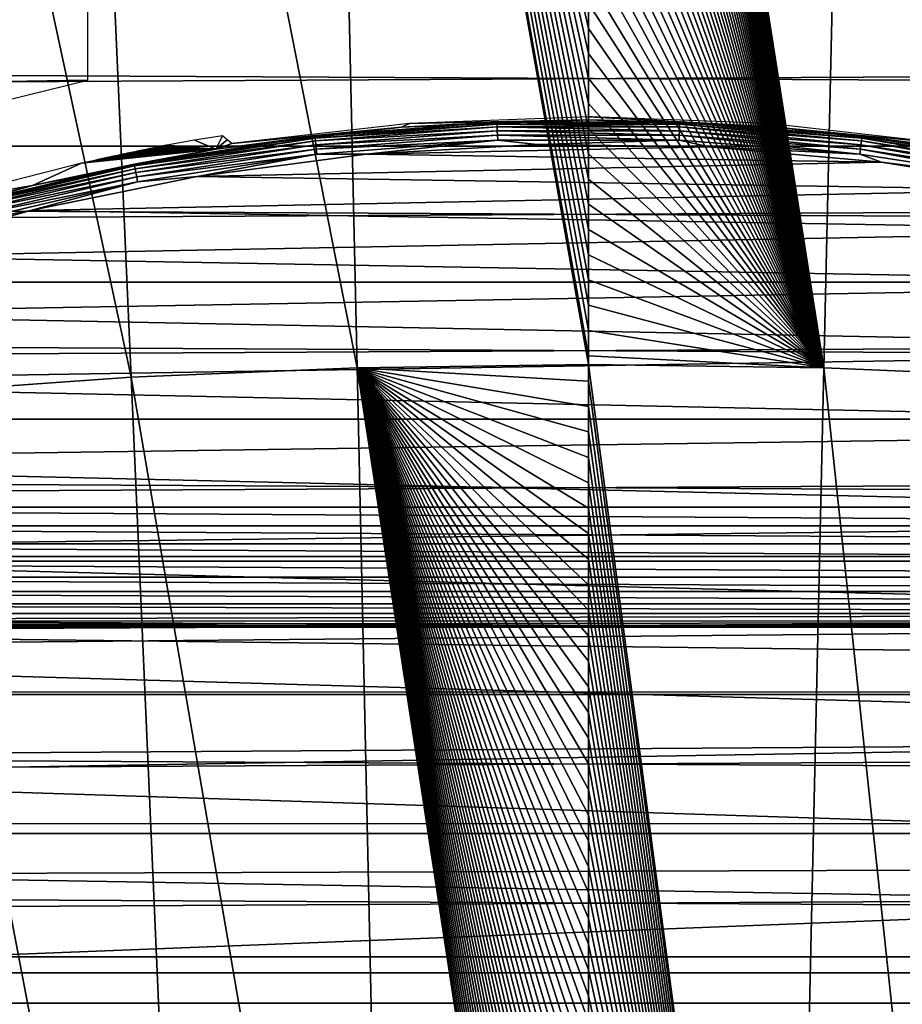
# Model space of a CAD drawing. Header units: millimetres. Extents: x -300 to 300, y -500 to 500.
# Tile 651 of 656: x -7 to 4, y 129 to 141. Entities that reach past the tile are written whole.
import ezdxf

# ---------------------------------------------------------------- set-up
doc = ezdxf.new("R2010")
doc.units = ezdxf.units.MM
doc.header["$LTSCALE"] = 81.481481
for name, color, linetype in [('19', 7, 'CONTINUOUS'), ('20', 7, 'CONTINUOUS'), ('34', 7, 'CONTINUOUS'), ('41', 7, 'CONTINUOUS'), ('44', 7, 'CONTINUOUS'), ('5', 7, 'CONTINUOUS'), ('6', 7, 'CONTINUOUS'), ('63', 7, 'CONTINUOUS'), ('77', 7, 'CONTINUOUS')]:
    doc.layers.add(name, color=color, linetype=linetype)

msp = doc.modelspace()

# ---------------------------------------------------------------- linework, layer by layer
at = {"layer": '19', "color": 7, "linetype": 'CONTINUOUS'}
for points in [[(3.373, 155.491, 77.198), (0, 155.537, 77.2), (2.946, 136.745, 77.231), (3.373, 155.491, 77.198)], [(2.946, 136.745, 77.231), (0, 155.537, 77.2), (0, 155.445, 77.2), (2.946, 136.745, 77.231)], [(0, 155.144, 77.201), (2.946, 136.745, 77.231), (0, 155.445, 77.2), (0, 155.144, 77.201)], [(5.821, 136.623, 77.227), (3.373, 155.491, 77.198), (2.946, 136.745, 77.231), (5.821, 136.623, 77.227)], [(6.664, 155.353, 77.194), (3.373, 155.491, 77.198), (5.821, 136.623, 77.227), (6.664, 155.353, 77.194)], [(0, 154.842, 77.202), (2.946, 136.745, 77.231), (0, 155.144, 77.201), (0, 154.842, 77.202)], [(0, 154.539, 77.203), (2.946, 136.745, 77.231), (0, 154.842, 77.202), (0, 154.539, 77.203)], [(0, 154.237, 77.204), (2.946, 136.745, 77.231), (0, 154.539, 77.203), (0, 154.237, 77.204)], [(0, 153.934, 77.204), (2.946, 136.745, 77.231), (0, 154.237, 77.204), (0, 153.934, 77.204)], [(0, 153.631, 77.205), (2.946, 136.745, 77.231), (0, 153.934, 77.204), (0, 153.631, 77.205)], [(0, 153.328, 77.206), (2.946, 136.745, 77.231), (0, 153.631, 77.205), (0, 153.328, 77.206)], [(0, 153.024, 77.207), (2.946, 136.745, 77.231), (0, 153.328, 77.206), (0, 153.024, 77.207)], [(0, 152.721, 77.208), (2.946, 136.745, 77.231), (0, 153.024, 77.207), (0, 152.721, 77.208)], [(0, 152.417, 77.208), (2.946, 136.745, 77.231), (0, 152.721, 77.208), (0, 152.417, 77.208)], [(0, 152.112, 77.209), (2.946, 136.745, 77.231), (0, 152.417, 77.208), (0, 152.112, 77.209)], [(0, 151.808, 77.21), (2.946, 136.745, 77.231), (0, 152.112, 77.209), (0, 151.808, 77.21)], [(0, 151.503, 77.211), (2.946, 136.745, 77.231), (0, 151.808, 77.21), (0, 151.503, 77.211)], [(0, 151.198, 77.211), (2.946, 136.745, 77.231), (0, 151.503, 77.211), (0, 151.198, 77.211)], [(0, 150.893, 77.212), (2.946, 136.745, 77.231), (0, 151.198, 77.211), (0, 150.893, 77.212)], [(0, 150.587, 77.213), (2.946, 136.745, 77.231), (0, 150.893, 77.212), (0, 150.587, 77.213)], [(0, 150.282, 77.213), (2.946, 136.745, 77.231), (0, 150.587, 77.213), (0, 150.282, 77.213)], [(0, 149.976, 77.214), (2.946, 136.745, 77.231), (0, 150.282, 77.213), (0, 149.976, 77.214)], [(0, 149.669, 77.215), (2.946, 136.745, 77.231), (0, 149.976, 77.214), (0, 149.669, 77.215)], [(0, 149.363, 77.215), (2.946, 136.745, 77.231), (0, 149.669, 77.215), (0, 149.363, 77.215)], [(0, 149.056, 77.216), (2.946, 136.745, 77.231), (0, 149.363, 77.215), (0, 149.056, 77.216)], [(0, 148.749, 77.217), (2.946, 136.745, 77.231), (0, 149.056, 77.216), (0, 148.749, 77.217)], [(0, 148.442, 77.217), (2.946, 136.745, 77.231), (0, 148.749, 77.217), (0, 148.442, 77.217)], [(0, 148.135, 77.218), (2.946, 136.745, 77.231), (0, 148.442, 77.217), (0, 148.135, 77.218)], [(0, 147.827, 77.218), (2.946, 136.745, 77.231), (0, 148.135, 77.218), (0, 147.827, 77.218)], [(0, 147.519, 77.219), (2.946, 136.745, 77.231), (0, 147.827, 77.218), (0, 147.519, 77.219)], [(0, 147.211, 77.219), (2.946, 136.745, 77.231), (0, 147.519, 77.219), (0, 147.211, 77.219)], [(0, 146.902, 77.22), (2.946, 136.745, 77.231), (0, 147.211, 77.219), (0, 146.902, 77.22)], [(0, 146.594, 77.221), (2.946, 136.745, 77.231), (0, 146.902, 77.22), (0, 146.594, 77.221)], [(0, 146.285, 77.221), (2.946, 136.745, 77.231), (0, 146.594, 77.221), (0, 146.285, 77.221)], [(0, 145.975, 77.222), (2.946, 136.745, 77.231), (0, 146.285, 77.221), (0, 145.975, 77.222)], [(0, 145.666, 77.222), (2.946, 136.745, 77.231), (0, 145.975, 77.222), (0, 145.666, 77.222)], [(0, 145.356, 77.223), (2.946, 136.745, 77.231), (0, 145.666, 77.222), (0, 145.356, 77.223)], [(0, 145.046, 77.223), (2.946, 136.745, 77.231), (0, 145.356, 77.223), (0, 145.046, 77.223)], [(0, 144.736, 77.224), (2.946, 136.745, 77.231), (0, 145.046, 77.223), (0, 144.736, 77.224)], [(0, 144.425, 77.224), (2.946, 136.745, 77.231), (0, 144.736, 77.224), (0, 144.425, 77.224)], [(0, 144.114, 77.225), (2.946, 136.745, 77.231), (0, 144.425, 77.224), (0, 144.114, 77.225)], [(0, 143.803, 77.225), (2.946, 136.745, 77.231), (0, 144.114, 77.225), (0, 143.803, 77.225)], [(0, 143.492, 77.225), (2.946, 136.745, 77.231), (0, 143.803, 77.225), (0, 143.492, 77.225)], [(0, 143.181, 77.226), (2.946, 136.745, 77.231), (0, 143.492, 77.225), (0, 143.181, 77.226)], [(0, 142.869, 77.226), (2.946, 136.745, 77.231), (0, 143.181, 77.226), (0, 142.869, 77.226)], [(0, 142.557, 77.227), (2.946, 136.745, 77.231), (0, 142.869, 77.226), (0, 142.557, 77.227)], [(0, 142.244, 77.227), (2.946, 136.745, 77.231), (0, 142.557, 77.227), (0, 142.244, 77.227)], [(0, 141.932, 77.227), (2.946, 136.745, 77.231), (0, 142.244, 77.227), (0, 141.932, 77.227)], [(0, 141.619, 77.228), (2.946, 136.745, 77.231), (0, 141.932, 77.227), (0, 141.619, 77.228)], [(0, 141.306, 77.228), (2.946, 136.745, 77.231), (0, 141.619, 77.228), (0, 141.306, 77.228)], [(0, 140.992, 77.229), (2.946, 136.745, 77.231), (0, 141.306, 77.228), (0, 140.992, 77.229)], [(0, 140.679, 77.229), (2.946, 136.745, 77.231), (0, 140.992, 77.229), (0, 140.679, 77.229)], [(0, 140.365, 77.229), (2.946, 136.745, 77.231), (0, 140.679, 77.229), (0, 140.365, 77.229)], [(0, 140.051, 77.23), (2.946, 136.745, 77.231), (0, 140.365, 77.229), (0, 140.051, 77.23)], [(0, 139.736, 77.23), (2.946, 136.745, 77.231), (0, 140.051, 77.23), (0, 139.736, 77.23)], [(0, 139.421, 77.23), (2.946, 136.745, 77.231), (0, 139.736, 77.23), (0, 139.421, 77.23)], [(0, 139.106, 77.23), (2.946, 136.745, 77.231), (0, 139.421, 77.23), (0, 139.106, 77.23)], [(0, 138.791, 77.231), (2.946, 136.745, 77.231), (0, 139.106, 77.23), (0, 138.791, 77.231)], [(0, 138.476, 77.231), (2.946, 136.745, 77.231), (0, 138.791, 77.231), (0, 138.476, 77.231)], [(0, 138.16, 77.231), (2.946, 136.745, 77.231), (0, 138.476, 77.231), (0, 138.16, 77.231)], [(0, 137.844, 77.232), (2.946, 136.745, 77.231), (0, 138.16, 77.231), (0, 137.844, 77.232)], [(0, 137.528, 77.232), (2.946, 136.745, 77.231), (0, 137.844, 77.232), (0, 137.528, 77.232)], [(0, 137.211, 77.232), (2.946, 136.745, 77.231), (0, 137.528, 77.232), (0, 137.211, 77.232)], [(0, 136.894, 77.232), (2.946, 136.745, 77.231), (0, 137.211, 77.232), (0, 136.894, 77.232)], [(0, 136.785, 77.232), (2.946, 136.745, 77.231), (0, 136.894, 77.232), (0, 136.785, 77.232)], [(2.946, 136.745, 77.231), (0, 136.785, 77.232), (2.519, 117.735, 77.228), (2.946, 136.745, 77.231)], [(2.519, 117.735, 77.228), (0, 136.785, 77.232), (0, 136.577, 77.232), (2.519, 117.735, 77.228)], [(4.978, 117.63, 77.225), (2.946, 136.745, 77.231), (2.519, 117.735, 77.228), (4.978, 117.63, 77.225)], [(5.821, 136.623, 77.227), (2.946, 136.745, 77.231), (4.978, 117.63, 77.225), (5.821, 136.623, 77.227)], [(0, 136.26, 77.233), (2.519, 117.735, 77.228), (0, 136.577, 77.232), (0, 136.26, 77.233)], [(0, 135.942, 77.233), (2.519, 117.735, 77.228), (0, 136.26, 77.233), (0, 135.942, 77.233)], [(0, 135.624, 77.233), (2.519, 117.735, 77.228), (0, 135.942, 77.233), (0, 135.624, 77.233)], [(0, 135.306, 77.233), (2.519, 117.735, 77.228), (0, 135.624, 77.233), (0, 135.306, 77.233)], [(0, 134.987, 77.233), (2.519, 117.735, 77.228), (0, 135.306, 77.233), (0, 134.987, 77.233)], [(0, 134.669, 77.234), (2.519, 117.735, 77.228), (0, 134.987, 77.233), (0, 134.669, 77.234)], [(0, 134.35, 77.234), (2.519, 117.735, 77.228), (0, 134.669, 77.234), (0, 134.35, 77.234)], [(0, 134.03, 77.234), (2.519, 117.735, 77.228), (0, 134.35, 77.234), (0, 134.03, 77.234)], [(0, 133.711, 77.234), (2.519, 117.735, 77.228), (0, 134.03, 77.234), (0, 133.711, 77.234)], [(0, 133.391, 77.234), (2.519, 117.735, 77.228), (0, 133.711, 77.234), (0, 133.391, 77.234)], [(0, 133.071, 77.234), (2.519, 117.735, 77.228), (0, 133.391, 77.234), (0, 133.071, 77.234)], [(0, 132.75, 77.234), (2.519, 117.735, 77.228), (0, 133.071, 77.234), (0, 132.75, 77.234)], [(0, 132.43, 77.234), (2.519, 117.735, 77.228), (0, 132.75, 77.234), (0, 132.43, 77.234)], [(0, 132.109, 77.234), (2.519, 117.735, 77.228), (0, 132.43, 77.234), (0, 132.109, 77.234)], [(0, 131.788, 77.234), (2.519, 117.735, 77.228), (0, 132.109, 77.234), (0, 131.788, 77.234)], [(0, 131.466, 77.235), (2.519, 117.735, 77.228), (0, 131.788, 77.234), (0, 131.466, 77.235)], [(0, 131.144, 77.235), (2.519, 117.735, 77.228), (0, 131.466, 77.235), (0, 131.144, 77.235)], [(0, 130.822, 77.235), (2.519, 117.735, 77.228), (0, 131.144, 77.235), (0, 130.822, 77.235)], [(0, 130.5, 77.235), (2.519, 117.735, 77.228), (0, 130.822, 77.235), (0, 130.5, 77.235)], [(0, 130.177, 77.235), (2.519, 117.735, 77.228), (0, 130.5, 77.235), (0, 130.177, 77.235)], [(0, 129.854, 77.235), (2.519, 117.735, 77.228), (0, 130.177, 77.235), (0, 129.854, 77.235)], [(0, 129.531, 77.235), (2.519, 117.735, 77.228), (0, 129.854, 77.235), (0, 129.531, 77.235)], [(0, 129.208, 77.235), (2.519, 117.735, 77.228), (0, 129.531, 77.235), (0, 129.208, 77.235)], [(0, 128.884, 77.235), (2.519, 117.735, 77.228), (0, 129.208, 77.235), (0, 128.884, 77.235)], [(0, 128.56, 77.235), (2.519, 117.735, 77.228), (0, 128.884, 77.235), (0, 128.56, 77.235)]]:
    msp.add_3dface(points, dxfattribs=at)
at = {"layer": '20', "color": 7, "linetype": 'CONTINUOUS'}
for points in [[(-6.546, 155.36, 77.194), (-2.893, 136.746, 77.231), (-3.312, 155.492, 77.198), (-6.546, 155.36, 77.194)], [(0, 136.785, 77.232), (0, 136.894, 77.232), (-3.312, 155.492, 77.198), (0, 136.785, 77.232)], [(-2.893, 136.746, 77.231), (0, 136.785, 77.232), (-3.312, 155.492, 77.198), (-2.893, 136.746, 77.231)], [(0, 136.894, 77.232), (0, 137.211, 77.232), (-3.312, 155.492, 77.198), (0, 136.894, 77.232)], [(0, 137.211, 77.232), (0, 137.528, 77.232), (-3.312, 155.492, 77.198), (0, 137.211, 77.232)], [(0, 137.528, 77.232), (0, 137.844, 77.232), (-3.312, 155.492, 77.198), (0, 137.528, 77.232)], [(0, 137.844, 77.232), (0, 138.16, 77.231), (-3.312, 155.492, 77.198), (0, 137.844, 77.232)], [(0, 138.16, 77.231), (0, 138.476, 77.231), (-3.312, 155.492, 77.198), (0, 138.16, 77.231)], [(0, 138.476, 77.231), (0, 138.791, 77.231), (-3.312, 155.492, 77.198), (0, 138.476, 77.231)], [(0, 138.791, 77.231), (0, 139.106, 77.23), (-3.312, 155.492, 77.198), (0, 138.791, 77.231)], [(0, 139.106, 77.23), (0, 139.421, 77.23), (-3.312, 155.492, 77.198), (0, 139.106, 77.23)], [(0, 139.421, 77.23), (0, 139.736, 77.23), (-3.312, 155.492, 77.198), (0, 139.421, 77.23)], [(0, 139.736, 77.23), (0, 140.051, 77.23), (-3.312, 155.492, 77.198), (0, 139.736, 77.23)], [(0, 140.051, 77.23), (0, 140.365, 77.229), (-3.312, 155.492, 77.198), (0, 140.051, 77.23)], [(0, 140.365, 77.229), (0, 140.679, 77.229), (-3.312, 155.492, 77.198), (0, 140.365, 77.229)], [(0, 140.679, 77.229), (0, 140.992, 77.229), (-3.312, 155.492, 77.198), (0, 140.679, 77.229)], [(0, 140.992, 77.229), (0, 141.306, 77.228), (-3.312, 155.492, 77.198), (0, 140.992, 77.229)], [(-9.702, 155.137, 77.186), (-5.718, 136.629, 77.227), (-6.546, 155.36, 77.194), (-9.702, 155.137, 77.186)], [(-5.718, 136.629, 77.227), (-2.893, 136.746, 77.231), (-6.546, 155.36, 77.194), (-5.718, 136.629, 77.227)], [(-8.475, 136.433, 77.221), (-5.718, 136.629, 77.227), (-9.702, 155.137, 77.186), (-8.475, 136.433, 77.221)], [(-5.718, 136.629, 77.227), (-2.474, 117.736, 77.228), (-2.893, 136.746, 77.231), (-5.718, 136.629, 77.227)], [(0, 136.577, 77.232), (0, 136.785, 77.232), (-2.893, 136.746, 77.231), (0, 136.577, 77.232)], [(0, 117.77, 77.229), (0, 118.037, 77.229), (-2.893, 136.746, 77.231), (0, 117.77, 77.229)], [(-2.474, 117.736, 77.228), (0, 117.77, 77.229), (-2.893, 136.746, 77.231), (-2.474, 117.736, 77.228)], [(0, 118.037, 77.229), (0, 118.37, 77.229), (-2.893, 136.746, 77.231), (0, 118.037, 77.229)], [(0, 118.37, 77.229), (0, 118.703, 77.23), (-2.893, 136.746, 77.231), (0, 118.37, 77.229)], [(0, 118.703, 77.23), (0, 119.036, 77.23), (-2.893, 136.746, 77.231), (0, 118.703, 77.23)], [(0, 119.036, 77.23), (0, 119.369, 77.23), (-2.893, 136.746, 77.231), (0, 119.036, 77.23)], [(0, 119.369, 77.23), (0, 119.701, 77.231), (-2.893, 136.746, 77.231), (0, 119.369, 77.23)], [(0, 119.701, 77.231), (0, 120.033, 77.231), (-2.893, 136.746, 77.231), (0, 119.701, 77.231)], [(0, 120.033, 77.231), (0, 120.365, 77.231), (-2.893, 136.746, 77.231), (0, 120.033, 77.231)], [(0, 120.365, 77.231), (0, 120.696, 77.231), (-2.893, 136.746, 77.231), (0, 120.365, 77.231)], [(0, 120.696, 77.231), (0, 121.027, 77.232), (-2.893, 136.746, 77.231), (0, 120.696, 77.231)], [(0, 121.027, 77.232), (0, 121.358, 77.232), (-2.893, 136.746, 77.231), (0, 121.027, 77.232)], [(0, 121.358, 77.232), (0, 121.688, 77.232), (-2.893, 136.746, 77.231), (0, 121.358, 77.232)], [(0, 121.688, 77.232), (0, 122.018, 77.232), (-2.893, 136.746, 77.231), (0, 121.688, 77.232)], [(0, 122.018, 77.232), (0, 122.348, 77.232), (-2.893, 136.746, 77.231), (0, 122.018, 77.232)], [(0, 122.348, 77.232), (0, 122.678, 77.233), (-2.893, 136.746, 77.231), (0, 122.348, 77.232)], [(0, 122.678, 77.233), (0, 123.007, 77.233), (-2.893, 136.746, 77.231), (0, 122.678, 77.233)], [(0, 123.007, 77.233), (0, 123.336, 77.233), (-2.893, 136.746, 77.231), (0, 123.007, 77.233)], [(0, 123.336, 77.233), (0, 123.665, 77.233), (-2.893, 136.746, 77.231), (0, 123.336, 77.233)], [(0, 123.665, 77.233), (0, 123.993, 77.233), (-2.893, 136.746, 77.231), (0, 123.665, 77.233)], [(0, 123.993, 77.233), (0, 124.321, 77.233), (-2.893, 136.746, 77.231), (0, 123.993, 77.233)], [(0, 124.321, 77.233), (0, 124.649, 77.234), (-2.893, 136.746, 77.231), (0, 124.321, 77.233)], [(0, 124.649, 77.234), (0, 124.976, 77.234), (-2.893, 136.746, 77.231), (0, 124.649, 77.234)], [(0, 124.976, 77.234), (0, 125.304, 77.234), (-2.893, 136.746, 77.231), (0, 124.976, 77.234)], [(0, 125.304, 77.234), (0, 125.631, 77.234), (-2.893, 136.746, 77.231), (0, 125.304, 77.234)], [(0, 125.631, 77.234), (0, 125.957, 77.234), (-2.893, 136.746, 77.231), (0, 125.631, 77.234)], [(0, 125.957, 77.234), (0, 126.284, 77.234), (-2.893, 136.746, 77.231), (0, 125.957, 77.234)], [(0, 126.284, 77.234), (0, 126.61, 77.234), (-2.893, 136.746, 77.231), (0, 126.284, 77.234)], [(0, 126.61, 77.234), (0, 126.935, 77.234), (-2.893, 136.746, 77.231), (0, 126.61, 77.234)], [(0, 126.935, 77.234), (0, 127.261, 77.234), (-2.893, 136.746, 77.231), (0, 126.935, 77.234)], [(0, 127.261, 77.234), (0, 127.586, 77.235), (-2.893, 136.746, 77.231), (0, 127.261, 77.234)], [(0, 127.586, 77.235), (0, 127.911, 77.235), (-2.893, 136.746, 77.231), (0, 127.586, 77.235)], [(0, 127.911, 77.235), (0, 128.236, 77.235), (-2.893, 136.746, 77.231), (0, 127.911, 77.235)], [(0, 128.236, 77.235), (0, 128.56, 77.235), (-2.893, 136.746, 77.231), (0, 128.236, 77.235)], [(0, 128.56, 77.235), (0, 128.884, 77.235), (-2.893, 136.746, 77.231), (0, 128.56, 77.235)], [(0, 128.884, 77.235), (0, 129.208, 77.235), (-2.893, 136.746, 77.231), (0, 128.884, 77.235)], [(0, 129.208, 77.235), (0, 129.531, 77.235), (-2.893, 136.746, 77.231), (0, 129.208, 77.235)], [(0, 129.531, 77.235), (0, 129.854, 77.235), (-2.893, 136.746, 77.231), (0, 129.531, 77.235)], [(0, 129.854, 77.235), (0, 130.177, 77.235), (-2.893, 136.746, 77.231), (0, 129.854, 77.235)], [(0, 130.177, 77.235), (0, 130.5, 77.235), (-2.893, 136.746, 77.231), (0, 130.177, 77.235)], [(0, 130.5, 77.235), (0, 130.822, 77.235), (-2.893, 136.746, 77.231), (0, 130.5, 77.235)], [(0, 130.822, 77.235), (0, 131.144, 77.235), (-2.893, 136.746, 77.231), (0, 130.822, 77.235)], [(0, 131.144, 77.235), (0, 131.466, 77.235), (-2.893, 136.746, 77.231), (0, 131.144, 77.235)], [(0, 131.466, 77.235), (0, 131.788, 77.234), (-2.893, 136.746, 77.231), (0, 131.466, 77.235)], [(0, 131.788, 77.234), (0, 132.109, 77.234), (-2.893, 136.746, 77.231), (0, 131.788, 77.234)], [(0, 132.109, 77.234), (0, 132.43, 77.234), (-2.893, 136.746, 77.231), (0, 132.109, 77.234)], [(0, 132.43, 77.234), (0, 132.75, 77.234), (-2.893, 136.746, 77.231), (0, 132.43, 77.234)], [(0, 132.75, 77.234), (0, 133.071, 77.234), (-2.893, 136.746, 77.231), (0, 132.75, 77.234)], [(0, 133.071, 77.234), (0, 133.391, 77.234), (-2.893, 136.746, 77.231), (0, 133.071, 77.234)], [(0, 133.391, 77.234), (0, 133.711, 77.234), (-2.893, 136.746, 77.231), (0, 133.391, 77.234)], [(0, 133.711, 77.234), (0, 134.03, 77.234), (-2.893, 136.746, 77.231), (0, 133.711, 77.234)], [(0, 134.03, 77.234), (0, 134.35, 77.234), (-2.893, 136.746, 77.231), (0, 134.03, 77.234)], [(0, 134.35, 77.234), (0, 134.669, 77.234), (-2.893, 136.746, 77.231), (0, 134.35, 77.234)], [(0, 134.669, 77.234), (0, 134.987, 77.233), (-2.893, 136.746, 77.231), (0, 134.669, 77.234)], [(0, 134.987, 77.233), (0, 135.306, 77.233), (-2.893, 136.746, 77.231), (0, 134.987, 77.233)], [(0, 135.306, 77.233), (0, 135.624, 77.233), (-2.893, 136.746, 77.231), (0, 135.306, 77.233)], [(0, 135.624, 77.233), (0, 135.942, 77.233), (-2.893, 136.746, 77.231), (0, 135.624, 77.233)], [(0, 135.942, 77.233), (0, 136.26, 77.233), (-2.893, 136.746, 77.231), (0, 135.942, 77.233)], [(0, 136.26, 77.233), (0, 136.577, 77.232), (-2.893, 136.746, 77.231), (0, 136.26, 77.233)], [(-8.475, 136.433, 77.221), (-4.89, 117.635, 77.225), (-5.718, 136.629, 77.227), (-8.475, 136.433, 77.221)], [(-4.89, 117.635, 77.225), (-2.474, 117.736, 77.228), (-5.718, 136.629, 77.227), (-4.89, 117.635, 77.225)], [(-7.247, 117.465, 77.221), (-4.89, 117.635, 77.225), (-8.475, 136.433, 77.221), (-7.247, 117.465, 77.221)]]:
    msp.add_3dface(points, dxfattribs=at)
at = {"layer": '34', "color": 7, "linetype": 'CONTINUOUS'}
for points in [[(18.5, 158.967, 501.493), (18.5, 135, 501.493), (-18.5, 158.967, 501.493), (18.5, 158.967, 501.493)], [(-18.5, 158.967, 501.493), (18.5, 135, 501.493), (-18.5, 135, 501.493), (-18.5, 158.967, 501.493)], [(-18.5, 135, 501.493), (18.518, 134.767, 501.493), (-18.518, 134.767, 501.493), (-18.5, 135, 501.493)], [(18.5, 135, 501.493), (18.518, 134.767, 501.493), (-18.5, 135, 501.493), (18.5, 135, 501.493)], [(-18.518, 134.767, 501.493), (18.572, 134.54, 501.493), (-18.572, 134.54, 501.493), (-18.518, 134.767, 501.493)], [(18.518, 134.767, 501.493), (18.572, 134.54, 501.493), (-18.518, 134.767, 501.493), (18.518, 134.767, 501.493)], [(-18.572, 134.54, 501.493), (18.661, 134.323, 501.493), (-18.661, 134.323, 501.493), (-18.572, 134.54, 501.493)], [(18.572, 134.54, 501.493), (18.661, 134.323, 501.493), (-18.572, 134.54, 501.493), (18.572, 134.54, 501.493)], [(-18.661, 134.323, 501.493), (18.783, 134.124, 501.493), (-18.783, 134.124, 501.493), (-18.661, 134.323, 501.493)], [(18.661, 134.323, 501.493), (18.783, 134.124, 501.493), (-18.661, 134.323, 501.493), (18.661, 134.323, 501.493)], [(-18.783, 134.124, 501.493), (18.934, 133.945, 501.493), (-18.934, 133.945, 501.493), (-18.783, 134.124, 501.493)], [(18.783, 134.124, 501.493), (18.934, 133.945, 501.493), (-18.783, 134.124, 501.493), (18.783, 134.124, 501.493)], [(-18.934, 133.945, 501.493), (19.11, 133.792, 501.493), (-19.11, 133.792, 501.493), (-18.934, 133.945, 501.493)], [(18.934, 133.945, 501.493), (19.11, 133.792, 501.493), (-18.934, 133.945, 501.493), (18.934, 133.945, 501.493)], [(-19.11, 133.792, 501.493), (19.311, 133.668, 501.493), (-19.308, 133.669, 501.493), (-19.11, 133.792, 501.493)], [(19.11, 133.792, 501.493), (19.311, 133.668, 501.493), (-19.11, 133.792, 501.493), (19.11, 133.792, 501.493)], [(-19.308, 133.669, 501.493), (19.311, 133.668, 501.493), (-19.526, 133.577, 501.493), (-19.308, 133.669, 501.493)], [(19.311, 133.668, 501.493), (19.535, 133.574, 501.493), (-19.526, 133.577, 501.493), (19.311, 133.668, 501.493)], [(-19.993, 133.5, 501.493), (47.901, 132.683, 501.493), (-47.897, 132.691, 501.493), (-19.993, 133.5, 501.493)], [(-19.756, 133.52, 501.493), (20.007, 133.5, 501.493), (-19.993, 133.5, 501.493), (-19.756, 133.52, 501.493)], [(20.007, 133.5, 501.493), (47.901, 132.683, 501.493), (-19.993, 133.5, 501.493), (20.007, 133.5, 501.493)], [(-19.526, 133.577, 501.493), (19.535, 133.574, 501.493), (-19.756, 133.52, 501.493), (-19.526, 133.577, 501.493)], [(19.535, 133.574, 501.493), (19.769, 133.518, 501.493), (-19.756, 133.52, 501.493), (19.535, 133.574, 501.493)], [(19.769, 133.518, 501.493), (20.007, 133.5, 501.493), (-19.756, 133.52, 501.493), (19.769, 133.518, 501.493)], [(-47.897, 132.691, 501.493), (47.901, 132.683, 501.493), (-48.644, 131.042, 501.493), (-47.897, 132.691, 501.493)], [(47.901, 132.683, 501.493), (48.645, 131.039, 501.493), (-48.644, 131.042, 501.493), (47.901, 132.683, 501.493)], [(-48.644, 131.042, 501.493), (49.332, 129.373, 501.493), (-49.332, 129.373, 501.493), (-48.644, 131.042, 501.493)], [(48.645, 131.039, 501.493), (49.332, 129.373, 501.493), (-48.644, 131.042, 501.493), (48.645, 131.039, 501.493)], [(-49.332, 129.373, 501.493), (49.963, 127.684, 501.493), (-49.963, 127.684, 501.493), (-49.332, 129.373, 501.493)], [(49.332, 129.373, 501.493), (49.963, 127.684, 501.493), (-49.332, 129.373, 501.493), (49.332, 129.373, 501.493)]]:
    msp.add_3dface(points, dxfattribs=at)
at = {"layer": '41', "color": 7, "linetype": 'CONTINUOUS'}
for points in [[(-4.66, 139.482, 545.698), (-3.422, 139.643, 545.764), (-2.337, 139.756, 545.698), (-4.66, 139.482, 545.698)], [(-3.422, 139.643, 545.764), (-1.142, 139.795, 545.826), (-1.143, 139.818, 545.764), (-3.422, 139.643, 545.764)], [(-3.422, 139.643, 545.764), (-1.143, 139.818, 545.764), (-2.337, 139.756, 545.698), (-3.422, 139.643, 545.764)], [(-3.419, 139.62, 545.826), (-1.142, 139.795, 545.826), (-3.422, 139.643, 545.764), (-3.419, 139.62, 545.826)], [(-3.419, 139.62, 545.826), (-1.141, 139.759, 545.882), (-1.142, 139.795, 545.826), (-3.419, 139.62, 545.826)], [(-3.415, 139.584, 545.882), (-1.141, 139.759, 545.882), (-3.419, 139.62, 545.826), (-3.415, 139.584, 545.882)], [(-3.415, 139.584, 545.882), (-1.139, 139.712, 545.929), (-1.141, 139.759, 545.882), (-3.415, 139.584, 545.882)], [(-2.337, 139.756, 545.698), (-1.143, 139.818, 545.764), (0, 139.848, 545.698), (-2.337, 139.756, 545.698)], [(-1.143, 139.818, 545.764), (1.143, 139.818, 545.764), (0, 139.848, 545.698), (-1.143, 139.818, 545.764)], [(-1.142, 139.795, 545.826), (1.142, 139.795, 545.826), (-1.143, 139.818, 545.764), (-1.142, 139.795, 545.826)], [(-1.143, 139.818, 545.764), (1.142, 139.795, 545.826), (1.143, 139.818, 545.764), (-1.143, 139.818, 545.764)], [(-1.141, 139.759, 545.882), (1.141, 139.759, 545.882), (-1.142, 139.795, 545.826), (-1.141, 139.759, 545.882)], [(-1.142, 139.795, 545.826), (1.141, 139.759, 545.882), (1.142, 139.795, 545.826), (-1.142, 139.795, 545.826)], [(-1.139, 139.712, 545.929), (1.139, 139.712, 545.929), (-1.141, 139.759, 545.882), (-1.139, 139.712, 545.929)], [(-1.141, 139.759, 545.882), (1.139, 139.712, 545.929), (1.141, 139.759, 545.882), (-1.141, 139.759, 545.882)], [(0, 139.848, 545.698), (1.143, 139.818, 545.764), (2.342, 139.756, 545.698), (0, 139.848, 545.698)], [(1.139, 139.712, 545.929), (3.41, 139.537, 545.929), (1.141, 139.759, 545.882), (1.139, 139.712, 545.929)], [(1.141, 139.759, 545.882), (3.415, 139.584, 545.882), (1.142, 139.795, 545.826), (1.141, 139.759, 545.882)], [(1.141, 139.759, 545.882), (3.41, 139.537, 545.929), (3.415, 139.584, 545.882), (1.141, 139.759, 545.882)], [(1.142, 139.795, 545.826), (3.419, 139.62, 545.826), (1.143, 139.818, 545.764), (1.142, 139.795, 545.826)], [(1.142, 139.795, 545.826), (3.415, 139.584, 545.882), (3.419, 139.62, 545.826), (1.142, 139.795, 545.826)], [(1.143, 139.818, 545.764), (3.419, 139.62, 545.826), (3.422, 139.643, 545.764), (1.143, 139.818, 545.764)], [(1.143, 139.818, 545.764), (3.422, 139.643, 545.764), (2.342, 139.756, 545.698), (1.143, 139.818, 545.764)], [(2.342, 139.756, 545.698), (3.422, 139.643, 545.764), (4.669, 139.481, 545.698), (2.342, 139.756, 545.698)], [(-5.681, 139.294, 545.764), (-3.419, 139.62, 545.826), (-3.422, 139.643, 545.764), (-5.681, 139.294, 545.764)], [(-5.681, 139.294, 545.764), (-3.422, 139.643, 545.764), (-4.66, 139.482, 545.698), (-5.681, 139.294, 545.764)], [(-3.41, 139.537, 545.929), (-1.139, 139.712, 545.929), (-3.415, 139.584, 545.882), (-3.41, 139.537, 545.929)], [(-3.41, 139.537, 545.929), (-1.137, 139.655, 545.964), (-1.139, 139.712, 545.929), (-3.41, 139.537, 545.929)], [(-3.403, 139.481, 545.964), (-1.137, 139.655, 545.964), (-3.41, 139.537, 545.929), (-3.403, 139.481, 545.964)], [(-3.403, 139.481, 545.964), (-1.134, 139.592, 545.986), (-1.137, 139.655, 545.964), (-3.403, 139.481, 545.964)], [(-1.137, 139.655, 545.964), (1.137, 139.655, 545.964), (-1.139, 139.712, 545.929), (-1.137, 139.655, 545.964)], [(-1.139, 139.712, 545.929), (1.137, 139.655, 545.964), (1.139, 139.712, 545.929), (-1.139, 139.712, 545.929)], [(-1.134, 139.592, 545.986), (1.134, 139.592, 545.986), (-1.137, 139.655, 545.964), (-1.134, 139.592, 545.986)], [(-1.137, 139.655, 545.964), (1.134, 139.592, 545.986), (1.137, 139.655, 545.964), (-1.137, 139.655, 545.964)], [(1.134, 139.592, 545.986), (3.396, 139.419, 545.986), (1.137, 139.655, 545.964), (1.134, 139.592, 545.986)], [(1.137, 139.655, 545.964), (3.403, 139.481, 545.964), (1.139, 139.712, 545.929), (1.137, 139.655, 545.964)], [(1.137, 139.655, 545.964), (3.396, 139.419, 545.986), (3.403, 139.481, 545.964), (1.137, 139.655, 545.964)], [(1.139, 139.712, 545.929), (3.403, 139.481, 545.964), (3.41, 139.537, 545.929), (1.139, 139.712, 545.929)], [(3.419, 139.62, 545.826), (5.677, 139.271, 545.826), (3.422, 139.643, 545.764), (3.419, 139.62, 545.826)], [(3.422, 139.643, 545.764), (5.677, 139.271, 545.826), (5.681, 139.294, 545.764), (3.422, 139.643, 545.764)], [(3.422, 139.643, 545.764), (5.681, 139.294, 545.764), (4.669, 139.481, 545.698), (3.422, 139.643, 545.764)], [(-5.677, 139.271, 545.826), (-3.419, 139.62, 545.826), (-5.681, 139.294, 545.764), (-5.677, 139.271, 545.826)], [(-5.677, 139.271, 545.826), (-3.415, 139.584, 545.882), (-3.419, 139.62, 545.826), (-5.677, 139.271, 545.826)], [(-5.67, 139.236, 545.882), (-3.415, 139.584, 545.882), (-5.677, 139.271, 545.826), (-5.67, 139.236, 545.882)], [(-5.67, 139.236, 545.882), (-3.41, 139.537, 545.929), (-3.415, 139.584, 545.882), (-5.67, 139.236, 545.882)], [(-5.661, 139.19, 545.929), (-3.41, 139.537, 545.929), (-5.67, 139.236, 545.882), (-5.661, 139.19, 545.929)], [(-5.661, 139.19, 545.929), (-3.403, 139.481, 545.964), (-3.41, 139.537, 545.929), (-5.661, 139.19, 545.929)], [(-3.396, 139.419, 545.986), (-1.134, 139.592, 545.986), (-3.403, 139.481, 545.964), (-3.396, 139.419, 545.986)], [(-3.396, 139.419, 545.986), (-2.778, 139.417, 545.993), (-1.134, 139.592, 545.986), (-3.396, 139.419, 545.986)], [(-2.778, 139.417, 545.993), (-0.639, 139.541, 545.993), (-1.134, 139.592, 545.986), (-2.778, 139.417, 545.993)], [(-1.134, 139.592, 545.986), (-0.639, 139.541, 545.993), (1.134, 139.592, 545.986), (-1.134, 139.592, 545.986)], [(-0.639, 139.541, 545.993), (1.513, 139.509, 545.993), (1.134, 139.592, 545.986), (-0.639, 139.541, 545.993)], [(1.134, 139.592, 545.986), (1.513, 139.509, 545.993), (3.396, 139.419, 545.986), (1.134, 139.592, 545.986)], [(1.513, 139.509, 545.993), (3.666, 139.32, 545.993), (3.396, 139.419, 545.986), (1.513, 139.509, 545.993)], [(3.403, 139.481, 545.964), (5.65, 139.134, 545.964), (3.41, 139.537, 545.929), (3.403, 139.481, 545.964)], [(3.41, 139.537, 545.929), (5.661, 139.19, 545.929), (3.415, 139.584, 545.882), (3.41, 139.537, 545.929)], [(3.41, 139.537, 545.929), (5.65, 139.134, 545.964), (5.661, 139.19, 545.929), (3.41, 139.537, 545.929)], [(3.415, 139.584, 545.882), (5.67, 139.236, 545.882), (3.419, 139.62, 545.826), (3.415, 139.584, 545.882)], [(3.415, 139.584, 545.882), (5.661, 139.19, 545.929), (5.67, 139.236, 545.882), (3.415, 139.584, 545.882)], [(3.419, 139.62, 545.826), (5.67, 139.236, 545.882), (5.677, 139.271, 545.826), (3.419, 139.62, 545.826)], [(-6.955, 139.026, 545.698), (-5.681, 139.294, 545.764), (-4.66, 139.482, 545.698), (-6.955, 139.026, 545.698)], [(-5.65, 139.134, 545.964), (-3.403, 139.481, 545.964), (-5.661, 139.19, 545.929), (-5.65, 139.134, 545.964)], [(-5.65, 139.134, 545.964), (-3.396, 139.419, 545.986), (-3.403, 139.481, 545.964), (-5.65, 139.134, 545.964)], [(-5.638, 139.072, 545.986), (-3.396, 139.419, 545.986), (-5.65, 139.134, 545.964), (-5.638, 139.072, 545.986)], [(-5.638, 139.072, 545.986), (-4.895, 139.14, 545.993), (-3.396, 139.419, 545.986), (-5.638, 139.072, 545.986)], [(-4.895, 139.14, 545.993), (-2.778, 139.417, 545.993), (-3.396, 139.419, 545.986), (-4.895, 139.14, 545.993)], [(3.396, 139.419, 545.986), (5.638, 139.072, 545.986), (3.403, 139.481, 545.964), (3.396, 139.419, 545.986)], [(3.396, 139.419, 545.986), (3.666, 139.32, 545.993), (5.638, 139.072, 545.986), (3.396, 139.419, 545.986)], [(3.403, 139.481, 545.964), (5.638, 139.072, 545.986), (5.65, 139.134, 545.964), (3.403, 139.481, 545.964)], [(-7.907, 138.773, 545.764), (-5.677, 139.271, 545.826), (-5.681, 139.294, 545.764), (-7.907, 138.773, 545.764)], [(-7.907, 138.773, 545.764), (-5.681, 139.294, 545.764), (-6.955, 139.026, 545.698), (-7.907, 138.773, 545.764)], [(-7.901, 138.751, 545.826), (-5.677, 139.271, 545.826), (-7.907, 138.773, 545.764), (-7.901, 138.751, 545.826)], [(-7.901, 138.751, 545.826), (-5.67, 139.236, 545.882), (-5.677, 139.271, 545.826), (-7.901, 138.751, 545.826)], [(3.666, 139.32, 545.993), (5.811, 138.971, 545.993), (5.638, 139.072, 545.986), (3.666, 139.32, 545.993)], [(-7.891, 138.716, 545.882), (-5.67, 139.236, 545.882), (-7.901, 138.751, 545.826), (-7.891, 138.716, 545.882)], [(-7.891, 138.716, 545.882), (-5.661, 139.19, 545.929), (-5.67, 139.236, 545.882), (-7.891, 138.716, 545.882)], [(-7.879, 138.671, 545.929), (-5.661, 139.19, 545.929), (-7.891, 138.716, 545.882), (-7.879, 138.671, 545.929)], [(-7.879, 138.671, 545.929), (-5.65, 139.134, 545.964), (-5.661, 139.19, 545.929), (-7.879, 138.671, 545.929)], [(-6.979, 138.712, 545.993), (-4.895, 139.14, 545.993), (-5.638, 139.072, 545.986), (-6.979, 138.712, 545.993)], [(-9.207, 138.393, 545.698), (-7.907, 138.773, 545.764), (-6.955, 139.026, 545.698), (-9.207, 138.393, 545.698)], [(-7.864, 138.616, 545.964), (-5.65, 139.134, 545.964), (-7.879, 138.671, 545.929), (-7.864, 138.616, 545.964)], [(-7.864, 138.616, 545.964), (-5.638, 139.072, 545.986), (-5.65, 139.134, 545.964), (-7.864, 138.616, 545.964)], [(-7.847, 138.556, 545.986), (-5.638, 139.072, 545.986), (-7.864, 138.616, 545.964), (-7.847, 138.556, 545.986)], [(-7.847, 138.556, 545.986), (-6.979, 138.712, 545.993), (-5.638, 139.072, 545.986), (-7.847, 138.556, 545.986)], [(-9.022, 138.137, 545.993), (-6.979, 138.712, 545.993), (-7.847, 138.556, 545.986), (-9.022, 138.137, 545.993)]]:
    msp.add_3dface(points, dxfattribs=at)
at = {"layer": '44', "color": 7, "linetype": 'CONTINUOUS'}
for points in [[(-2.237, 139.803, 543.502), (0, 139.848, 545.698), (0, 139.886, 543.502), (-2.237, 139.803, 543.502)], [(0, 139.848, 545.698), (2.342, 139.756, 545.698), (0, 139.886, 543.502), (0, 139.848, 545.698)], [(0, 139.886, 543.502), (2.342, 139.756, 545.698), (0.022, 139.886, 543.502), (0, 139.886, 543.502)], [(0.022, 139.886, 543.502), (2.342, 139.756, 545.698), (0.044, 139.886, 543.502), (0.022, 139.886, 543.502)], [(0.044, 139.886, 543.502), (2.342, 139.756, 545.698), (2.259, 139.801, 543.502), (0.044, 139.886, 543.502)], [(-4.66, 139.482, 545.698), (-2.337, 139.756, 545.698), (-4.461, 139.552, 543.502), (-4.66, 139.482, 545.698)], [(-4.461, 139.552, 543.502), (-2.337, 139.756, 545.698), (-2.237, 139.803, 543.502), (-4.461, 139.552, 543.502)], [(-2.337, 139.756, 545.698), (0, 139.848, 545.698), (-2.237, 139.803, 543.502), (-2.337, 139.756, 545.698)], [(2.259, 139.801, 543.502), (2.342, 139.756, 545.698), (4.461, 139.552, 543.502), (2.259, 139.801, 543.502)], [(2.342, 139.756, 545.698), (4.669, 139.481, 545.698), (4.461, 139.552, 543.502), (2.342, 139.756, 545.698)], [(-4.926, 139.593, 536.993), (-4.66, 139.482, 545.698), (-4.576, 139.649, 536.993), (-4.926, 139.593, 536.993)], [(-4.576, 139.649, 536.993), (-4.66, 139.482, 545.698), (-4.519, 139.6, 540.247), (-4.576, 139.649, 536.993)], [(-5.42, 139.502, 537.221), (-4.66, 139.482, 545.698), (-5.387, 139.509, 537.174), (-5.42, 139.502, 537.221)], [(-5.387, 139.509, 537.174), (-4.66, 139.482, 545.698), (-5.355, 139.516, 537.126), (-5.387, 139.509, 537.174)], [(-5.355, 139.516, 537.126), (-4.66, 139.482, 545.698), (-5.327, 139.522, 537.079), (-5.355, 139.516, 537.126)], [(-5.327, 139.522, 537.079), (-4.66, 139.482, 545.698), (-5.303, 139.527, 537.034), (-5.327, 139.522, 537.079)], [(-5.303, 139.527, 537.034), (-4.66, 139.482, 545.698), (-5.281, 139.531, 536.991), (-5.303, 139.527, 537.034)], [(-5.281, 139.531, 536.991), (-4.66, 139.482, 545.698), (-5.278, 139.532, 536.992), (-5.281, 139.531, 536.991)], [(-5.278, 139.532, 536.992), (-4.66, 139.482, 545.698), (-5.274, 139.533, 536.993), (-5.278, 139.532, 536.992)], [(-5.274, 139.533, 536.993), (-4.66, 139.482, 545.698), (-4.926, 139.593, 536.993), (-5.274, 139.533, 536.993)], [(-4.519, 139.6, 540.247), (-4.66, 139.482, 545.698), (-4.461, 139.552, 543.502), (-4.519, 139.6, 540.247)], [(-6.955, 139.026, 545.698), (-4.66, 139.482, 545.698), (-6.339, 139.305, 537.975), (-6.955, 139.026, 545.698)], [(-6.339, 139.305, 537.975), (-4.66, 139.482, 545.698), (-6.301, 139.314, 537.948), (-6.339, 139.305, 537.975)], [(-6.301, 139.314, 537.948), (-4.66, 139.482, 545.698), (-6.256, 139.324, 537.916), (-6.301, 139.314, 537.948)], [(-6.256, 139.324, 537.916), (-4.66, 139.482, 545.698), (-6.196, 139.337, 537.874), (-6.256, 139.324, 537.916)], [(-6.196, 139.337, 537.874), (-4.66, 139.482, 545.698), (-6.114, 139.356, 537.817), (-6.196, 139.337, 537.874)], [(-6.114, 139.356, 537.817), (-4.66, 139.482, 545.698), (-6.02, 139.376, 537.751), (-6.114, 139.356, 537.817)], [(-6.02, 139.376, 537.751), (-4.66, 139.482, 545.698), (-5.938, 139.394, 537.694), (-6.02, 139.376, 537.751)], [(-5.938, 139.394, 537.694), (-4.66, 139.482, 545.698), (-5.875, 139.407, 537.649), (-5.938, 139.394, 537.694)], [(-5.875, 139.407, 537.649), (-4.66, 139.482, 545.698), (-5.831, 139.417, 537.617), (-5.875, 139.407, 537.649)], [(-5.831, 139.417, 537.617), (-4.66, 139.482, 545.698), (-5.796, 139.424, 537.591), (-5.831, 139.417, 537.617)], [(-5.796, 139.424, 537.591), (-4.66, 139.482, 545.698), (-5.767, 139.43, 537.568), (-5.796, 139.424, 537.591)], [(-5.767, 139.43, 537.568), (-4.66, 139.482, 545.698), (-5.723, 139.439, 537.532), (-5.767, 139.43, 537.568)], [(-5.723, 139.439, 537.532), (-4.66, 139.482, 545.698), (-5.673, 139.45, 537.489), (-5.723, 139.439, 537.532)], [(-5.673, 139.45, 537.489), (-4.66, 139.482, 545.698), (-5.626, 139.46, 537.447), (-5.673, 139.45, 537.489)], [(-5.626, 139.46, 537.447), (-4.66, 139.482, 545.698), (-5.58, 139.469, 537.404), (-5.626, 139.46, 537.447)], [(-5.58, 139.469, 537.404), (-4.66, 139.482, 545.698), (-5.533, 139.479, 537.355), (-5.58, 139.469, 537.404)], [(-5.533, 139.479, 537.355), (-4.66, 139.482, 545.698), (-5.491, 139.488, 537.309), (-5.533, 139.479, 537.355)], [(-5.491, 139.488, 537.309), (-4.66, 139.482, 545.698), (-5.455, 139.495, 537.266), (-5.491, 139.488, 537.309)], [(-5.455, 139.495, 537.266), (-4.66, 139.482, 545.698), (-5.42, 139.502, 537.221), (-5.455, 139.495, 537.266)], [(-8.427, 138.774, 537.975), (-6.955, 139.026, 545.698), (-6.339, 139.305, 537.975), (-8.427, 138.774, 537.975)], [(-9.207, 138.393, 545.698), (-6.955, 139.026, 545.698), (-8.427, 138.774, 537.975), (-9.207, 138.393, 545.698)]]:
    msp.add_3dface(points, dxfattribs=at)
at = {"layer": '5', "color": 7, "linetype": 'CONTINUOUS'}
for points in [[(160.825, 139.518, 11), (-160.825, 139.517, 11), (-160.756, 141.212, 11), (160.825, 139.518, 11)], [(160.756, 141.212, 11), (160.825, 139.518, 11), (-160.756, 141.212, 11), (160.756, 141.212, 11)], [(160.893, 137.815, 11), (-160.893, 137.815, 11), (-160.825, 139.517, 11), (160.893, 137.815, 11)], [(160.825, 139.518, 11), (160.893, 137.815, 11), (-160.825, 139.517, 11), (160.825, 139.518, 11)], [(160.96, 136.104, 11), (-160.96, 136.104, 11), (-160.893, 137.815, 11), (160.96, 136.104, 11)], [(160.893, 137.815, 11), (160.96, 136.104, 11), (-160.893, 137.815, 11), (160.893, 137.815, 11)], [(161.026, 134.384, 11), (-161.026, 134.384, 11), (-160.96, 136.104, 11), (161.026, 134.384, 11)], [(160.96, 136.104, 11), (161.026, 134.384, 11), (-160.96, 136.104, 11), (160.96, 136.104, 11)], [(161.09, 132.655, 11), (-161.09, 132.655, 11), (-161.026, 134.384, 11), (161.09, 132.655, 11)], [(161.026, 134.384, 11), (161.09, 132.655, 11), (-161.026, 134.384, 11), (161.026, 134.384, 11)], [(161.154, 130.918, 11), (-161.154, 130.917, 11), (-161.09, 132.655, 11), (161.154, 130.918, 11)], [(161.09, 132.655, 11), (161.154, 130.918, 11), (-161.09, 132.655, 11), (161.09, 132.655, 11)], [(161.217, 129.171, 11), (-161.217, 129.17, 11), (-161.154, 130.917, 11), (161.217, 129.171, 11)], [(161.154, 130.918, 11), (161.217, 129.171, 11), (-161.154, 130.917, 11), (161.154, 130.918, 11)], [(161.278, 127.414, 11), (-161.278, 127.414, 11), (-161.217, 129.17, 11), (161.278, 127.414, 11)], [(161.217, 129.171, 11), (161.278, 127.414, 11), (-161.217, 129.17, 11), (161.217, 129.171, 11)]]:
    msp.add_3dface(points, dxfattribs=at)
at = {"layer": '6', "color": 7, "linetype": 'CONTINUOUS'}
for points in [[(160.825, 139.517, 16), (160.756, 141.212, 16), (-160.825, 139.518, 16), (160.825, 139.517, 16)], [(160.756, 141.212, 16), (-160.756, 141.212, 16), (-160.825, 139.518, 16), (160.756, 141.212, 16)], [(160.825, 139.517, 16), (-160.825, 139.518, 16), (-160.893, 137.815, 16), (160.825, 139.517, 16)], [(160.893, 137.815, 16), (160.825, 139.517, 16), (-160.893, 137.815, 16), (160.893, 137.815, 16)], [(160.96, 136.104, 16), (160.893, 137.815, 16), (-160.96, 136.104, 16), (160.96, 136.104, 16)], [(160.893, 137.815, 16), (-160.893, 137.815, 16), (-160.96, 136.104, 16), (160.893, 137.815, 16)], [(161.026, 134.384, 16), (160.96, 136.104, 16), (-161.026, 134.384, 16), (161.026, 134.384, 16)], [(160.96, 136.104, 16), (-160.96, 136.104, 16), (-161.026, 134.384, 16), (160.96, 136.104, 16)], [(161.09, 132.655, 16), (161.026, 134.384, 16), (-161.09, 132.655, 16), (161.09, 132.655, 16)], [(161.026, 134.384, 16), (-161.026, 134.384, 16), (-161.09, 132.655, 16), (161.026, 134.384, 16)], [(161.154, 130.917, 16), (161.09, 132.655, 16), (-161.154, 130.918, 16), (161.154, 130.917, 16)], [(161.09, 132.655, 16), (-161.09, 132.655, 16), (-161.154, 130.918, 16), (161.09, 132.655, 16)], [(161.154, 130.917, 16), (-161.154, 130.918, 16), (-161.217, 129.171, 16), (161.154, 130.917, 16)], [(161.217, 129.17, 16), (161.154, 130.917, 16), (-161.217, 129.171, 16), (161.217, 129.17, 16)], [(161.217, 129.17, 16), (-161.217, 129.171, 16), (-161.278, 127.414, 16), (161.217, 129.17, 16)], [(161.278, 127.414, 16), (161.217, 129.17, 16), (-161.278, 127.414, 16), (161.278, 127.414, 16)]]:
    msp.add_3dface(points, dxfattribs=at)
at = {"layer": '63', "color": 7, "linetype": 'CONTINUOUS'}
for points in [[(1.513, 139.509, 545.993), (-0.639, 139.541, 545.993), (-2.778, 139.417, 545.993), (1.513, 139.509, 545.993)], [(3.666, 139.32, 545.993), (1.513, 139.509, 545.993), (-2.778, 139.417, 545.993), (3.666, 139.32, 545.993)], [(3.666, 139.32, 545.993), (-2.778, 139.417, 545.993), (-4.895, 139.14, 545.993), (3.666, 139.32, 545.993)], [(5.811, 138.971, 545.993), (3.666, 139.32, 545.993), (-4.895, 139.14, 545.993), (5.811, 138.971, 545.993)], [(5.811, 138.971, 545.993), (-4.895, 139.14, 545.993), (-6.979, 138.712, 545.993), (5.811, 138.971, 545.993)], [(7.935, 138.463, 545.993), (5.811, 138.971, 545.993), (-6.979, 138.712, 545.993), (7.935, 138.463, 545.993)], [(7.935, 138.463, 545.993), (-6.979, 138.712, 545.993), (-9.022, 138.137, 545.993), (7.935, 138.463, 545.993)], [(10.028, 137.795, 545.993), (7.935, 138.463, 545.993), (-9.022, 138.137, 545.993), (10.028, 137.795, 545.993)], [(10.028, 137.795, 545.993), (-9.022, 138.137, 545.993), (-11.013, 137.419, 545.993), (10.028, 137.795, 545.993)], [(12.077, 136.967, 545.993), (10.028, 137.795, 545.993), (-11.013, 137.419, 545.993), (12.077, 136.967, 545.993)], [(12.077, 136.967, 545.993), (-11.013, 137.419, 545.993), (-12.945, 136.562, 545.993), (12.077, 136.967, 545.993)], [(14.073, 135.982, 545.993), (12.077, 136.967, 545.993), (-12.945, 136.562, 545.993), (14.073, 135.982, 545.993)], [(14.073, 135.982, 545.993), (-12.945, 136.562, 545.993), (-14.807, 135.57, 545.993), (14.073, 135.982, 545.993)], [(16.001, 134.841, 545.993), (14.073, 135.982, 545.993), (-14.807, 135.57, 545.993), (16.001, 134.841, 545.993)], [(16.001, 134.841, 545.993), (-14.807, 135.57, 545.993), (-16.592, 134.45, 545.993), (16.001, 134.841, 545.993)], [(17.85, 133.547, 545.993), (16.001, 134.841, 545.993), (-16.592, 134.45, 545.993), (17.85, 133.547, 545.993)], [(17.85, 133.547, 545.993), (-16.592, 134.45, 545.993), (-18.291, 133.206, 545.993), (17.85, 133.547, 545.993)], [(19.609, 132.104, 545.993), (17.85, 133.547, 545.993), (-18.291, 133.206, 545.993), (19.609, 132.104, 545.993)], [(19.609, 132.104, 545.993), (-18.291, 133.206, 545.993), (-19.898, 131.844, 545.993), (19.609, 132.104, 545.993)], [(21.264, 130.517, 545.993), (19.609, 132.104, 545.993), (-19.898, 131.844, 545.993), (21.264, 130.517, 545.993)], [(21.264, 130.517, 545.993), (-19.898, 131.844, 545.993), (-21.403, 130.371, 545.993), (21.264, 130.517, 545.993)], [(22.803, 128.792, 545.993), (21.264, 130.517, 545.993), (-22.801, 128.794, 545.993), (22.803, 128.792, 545.993)], [(21.264, 130.517, 545.993), (-21.403, 130.371, 545.993), (-22.801, 128.794, 545.993), (21.264, 130.517, 545.993)], [(22.803, 128.792, 545.993), (-22.801, 128.794, 545.993), (-24.002, 127.233, 545.993), (22.803, 128.792, 545.993)], [(24.054, 127.161, 545.993), (22.803, 128.792, 545.993), (-24.002, 127.233, 545.993), (24.054, 127.161, 545.993)]]:
    msp.add_3dface(points, dxfattribs=at)
at = {"layer": '77', "color": 7, "linetype": 'CONTINUOUS'}
for points in [[(-44.976, 142.215, 536.993), (-46.687, 139.681, 536.993), (-6.259, 141.901, 536.993), (-44.976, 142.215, 536.993)], [(-6.259, 141.901, 536.993), (-46.687, 139.681, 536.993), (-6.259, 140.344, 536.993), (-6.259, 141.901, 536.993)], [(-6.259, 140.344, 536.993), (-46.687, 139.681, 536.993), (-8.536, 139.784, 536.993), (-6.259, 140.344, 536.993)]]:
    msp.add_3dface(points, dxfattribs=at)

doc.saveas('drawing.dxf')
